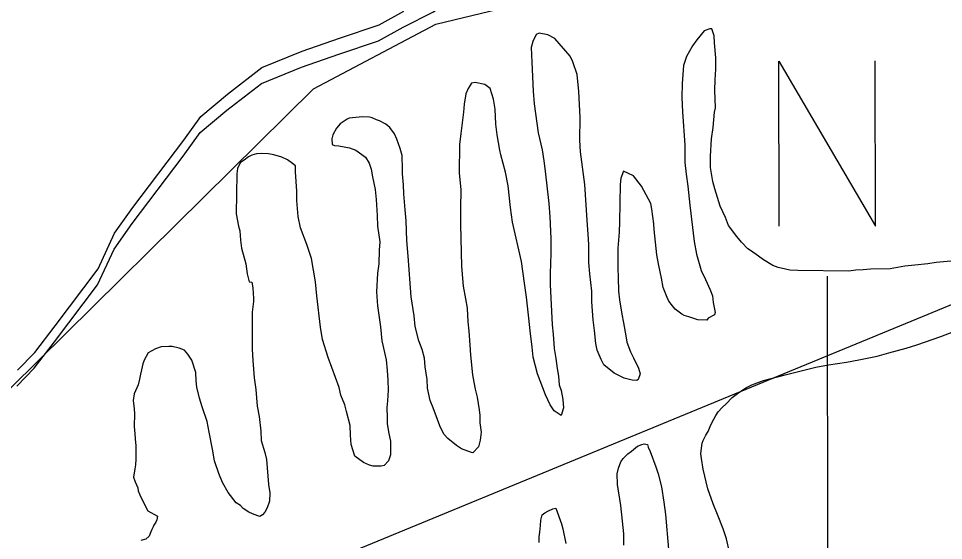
# Model space of a CAD drawing. Extents: x 3324104 to 3361979, y 612876 to 638273.
# Drawn here: x 3357649 to 3358724, y 628097 to 628704 of the extents above; entities that cross this region are included whole.
import ezdxf

# ---------------------------------------------------------------- set-up
doc = ezdxf.new("R2010")
doc.units = 0
for name, color, linetype in [('V-ANNO-SYMB', 7, 'Continuous'), ('V-SITE-VEGE', 7, 'Continuous'), ('V-TOPO-SHOR', 7, 'Continuous'), ('V-UTIL-LINE', 7, 'Continuous')]:
    doc.layers.add(name, color=color, linetype=linetype)

msp = doc.modelspace()

# ---------------------------------------------------------------- linework, layer by layer
at = {"layer": 'V-ANNO-SYMB'}
msp.add_line((3358589.2, 628079.8), (3358588.7, 628404.8), dxfattribs=at)
msp.add_lwpolyline([(3358532.6, 628462.7), (3358532.2, 628654.7), (3358644.6, 628462.9), (3358644.2, 628654.9)], dxfattribs=at)
at = {"layer": 'V-SITE-VEGE'}
for p, q in [((3358250.3, 628685.4), (3358246.3, 628677.5)), ((3358253.9, 628686.9), (3358250.3, 628685.4)), ((3358263.7, 628685.2), (3358253.9, 628686.9)), ((3358271.9, 628680.8), (3358263.7, 628685.2)), ((3358445.4, 628689.6), (3358437, 628679.5)), ((3358452.1, 628692.3), (3358445.4, 628689.6)), ((3358454.5, 628692.3), (3358452.1, 628692.3)), ((3358457.1, 628684), (3358454.5, 628692.3)), ((3358457.4, 628675.7), (3358457.1, 628684)), ((3358246.3, 628677.5), (3358244.6, 628670.5)), ((3358289.8, 628660.5), (3358271.9, 628680.8)), ((3358431.8, 628672.5), (3358424.9, 628660)), ((3358437, 628679.5), (3358431.8, 628672.5)), ((3358459.2, 628658.3), (3358457.4, 628675.7)), ((3358244.6, 628670.5), (3358245.2, 628653.5)), ((3358245.2, 628653.5), (3358246.8, 628619.6)), ((3358292.9, 628653.7), (3358289.8, 628660.5)), ((3358297.8, 628639.1), (3358292.9, 628653.7)), ((3358424.9, 628660), (3358421.6, 628649.4)), ((3358459, 628645.3), (3358459.2, 628658.3)), ((3358421.6, 628649.4), (3358419.8, 628628.5)), ((3358458.1, 628632.8), (3358459, 628645.3)), ((3358175.2, 628628.8), (3358171.2, 628622.9)), ((3358179.5, 628629.9), (3358175.2, 628628.8)), ((3358190.5, 628627.4), (3358179.5, 628629.9)), ((3358299.9, 628619.4), (3358297.8, 628639.1)), ((3358457.9, 628620.9), (3358458.1, 628632.8)), ((3358171.2, 628622.9), (3358168.7, 628616.7)), ((3358196.8, 628622.6), (3358190.5, 628627.4)), ((3358200.9, 628610.3), (3358196.8, 628622.6)), ((3358246.8, 628619.6), (3358248.1, 628605)), ((3358301.5, 628589), (3358299.9, 628619.4)), ((3358419.8, 628628.5), (3358419.6, 628612.4)), ((3358458.5, 628600.4), (3358457.9, 628620.9)), ((3358168.7, 628616.7), (3358166.6, 628604.5)), ((3358202.8, 628598.9), (3358200.9, 628610.3)), ((3358419.6, 628612.4), (3358420.2, 628595.8)), ((3358166.6, 628604.5), (3358165.7, 628595.4)), ((3358203.3, 628581.2), (3358202.8, 628598.9)), ((3358248.1, 628605), (3358252.8, 628571.1)), ((3358457.6, 628595.3), (3358458.5, 628600.4)), ((3358030.9, 628587.2), (3358022.5, 628581.8)), ((3358033.2, 628588.4), (3358030.9, 628587.2)), ((3358048.6, 628589.8), (3358033.2, 628588.4)), ((3358056.5, 628589.3), (3358048.6, 628589.8)), ((3358059.6, 628588.5), (3358056.5, 628589.3)), ((3358064.7, 628586.4), (3358059.6, 628588.5)), ((3358068.3, 628585.2), (3358064.7, 628586.4)), ((3358165.7, 628595.4), (3358162.6, 628570.6)), ((3358301.2, 628562.6), (3358301.5, 628589)), ((3358420.2, 628595.8), (3358422.9, 628556.8)), ((3358455.8, 628577.6), (3358457.6, 628595.3)), ((3358018.5, 628576.8), (3358014.1, 628568.9)), ((3358022.5, 628581.8), (3358018.5, 628576.8)), ((3358075.7, 628581.2), (3358068.3, 628585.2)), ((3358080.4, 628577.6), (3358075.7, 628581.2)), ((3358085.8, 628570), (3358080.4, 628577.6)), ((3358205.1, 628568.9), (3358203.3, 628581.2)), ((3358454.1, 628564.3), (3358455.8, 628577.6)), ((3358014.1, 628568.9), (3358012.8, 628564.2)), ((3358012.8, 628564.2), (3358013.2, 628557.5)), ((3358088.5, 628563.7), (3358085.8, 628570)), ((3358162.6, 628570.6), (3358161.3, 628557.7)), ((3358208.1, 628551.2), (3358205.1, 628568.9)), ((3358252.8, 628571.1), (3358257.3, 628551.3)), ((3358453, 628544.2), (3358454.1, 628564.3)), ((3358013.2, 628557.5), (3358015.9, 628556.7)), ((3358015.9, 628556.7), (3358021, 628556.2)), ((3358021, 628556.2), (3358033.6, 628553.7)), ((3358033.6, 628553.7), (3358041, 628550.9)), ((3358092.3, 628553), (3358088.5, 628563.7)), ((3358161.3, 628557.7), (3358160.9, 628524.2)), ((3358301.8, 628549.2), (3358301.2, 628562.6)), ((3358422.9, 628556.8), (3358423, 628536.7)), ((3357916.1, 628543.4), (3357910.9, 628539.5)), ((3357920, 628545.3), (3357916.1, 628543.4)), ((3357925.6, 628546.8), (3357920, 628545.3)), ((3357930.7, 628547.1), (3357925.6, 628546.8)), ((3357939.4, 628547), (3357930.7, 628547.1)), ((3357945.6, 628545.8), (3357939.4, 628547)), ((3357954.7, 628542.9), (3357945.6, 628545.8)), ((3357961.3, 628539.7), (3357954.7, 628542.9)), ((3358041, 628550.9), (3358052, 628542.9)), ((3358052, 628542.9), (3358056.2, 628536.1)), ((3358094.5, 628544.7), (3358092.3, 628553)), ((3358095.1, 628528.5), (3358094.5, 628544.7)), ((3358209.2, 628545.6), (3358208.1, 628551.2)), ((3358214.5, 628525.5), (3358209.2, 628545.6)), ((3358257.3, 628551.3), (3358259.1, 628538.7)), ((3358306.9, 628511.3), (3358301.8, 628549.2)), ((3358452.9, 628530.8), (3358453, 628544.2)), ((3357904.9, 628533.3), (3357903.3, 628529.7)), ((3357906.9, 628536.8), (3357904.9, 628533.3)), ((3357910.9, 628539.5), (3357906.9, 628536.8)), ((3357967.2, 628535.6), (3357961.3, 628539.7)), ((3357970.7, 628532.8), (3357967.2, 628535.6)), ((3357970.6, 628525.8), (3357970.7, 628532.8)), ((3358056.2, 628536.1), (3358058.5, 628529)), ((3358259.1, 628538.7), (3358260.6, 628526.5)), ((3358423, 628536.7), (3358424.4, 628523.3)), ((3357902.4, 628523.4), (3357901.8, 628477)), ((3357903.3, 628529.7), (3357902.4, 628523.4)), ((3357972.3, 628503.3), (3357970.6, 628525.8)), ((3358058.5, 628529), (3358060, 628519.9)), ((3358095.1, 628523.4), (3358095.1, 628528.5)), ((3358096.1, 628510.8), (3358095.1, 628523.4)), ((3358160.9, 628524.2), (3358162.6, 628505.2)), ((3358217.8, 628509.7), (3358214.5, 628525.5)), ((3358260.6, 628526.5), (3358265.2, 628489)), ((3358351.6, 628526.5), (3358348.7, 628518.7)), ((3358363.3, 628521.3), (3358351.6, 628526.5)), ((3358372.6, 628509.3), (3358363.3, 628521.3)), ((3358424.4, 628523.3), (3358426.6, 628509.4)), ((3358455.4, 628514.6), (3358452.9, 628530.8)), ((3358060, 628519.9), (3358063.3, 628505.3)), ((3358096.7, 628500.2), (3358096.1, 628510.8)), ((3358309.5, 628469.9), (3358306.9, 628511.3)), ((3358347.8, 628511.2), (3358347.3, 628467.9)), ((3358348.7, 628518.7), (3358347.8, 628511.2)), ((3358457.7, 628506.3), (3358455.4, 628514.6)), ((3357972.2, 628492.6), (3357972.3, 628503.3)), ((3358063.3, 628505.3), (3358064.4, 628493.9)), ((3358098.1, 628481.6), (3358096.7, 628500.2)), ((3358162.6, 628505.2), (3358162.3, 628483.2)), ((3358220.6, 628484.4), (3358217.8, 628509.7)), ((3358383.4, 628489.1), (3358372.6, 628509.3)), ((3358426.6, 628509.4), (3358428.7, 628487)), ((3358464.1, 628486.1), (3358457.7, 628506.3)), ((3357973.9, 628474.1), (3357972.2, 628492.6)), ((3358064.4, 628493.9), (3358065.7, 628475.3)), ((3358265.2, 628489), (3358266.2, 628473.6)), ((3358384.5, 628482.4), (3358383.4, 628489.1)), ((3358099.1, 628469), (3358098.1, 628481.6)), ((3358162.3, 628483.2), (3358162.5, 628465.1)), ((3358222.8, 628467.5), (3358220.6, 628484.4)), ((3358387.1, 628465.4), (3358384.5, 628482.4)), ((3358428.7, 628487), (3358433.7, 628445.1)), ((3358470.3, 628472.7), (3358464.1, 628486.1)), ((3357901.8, 628477), (3357904.4, 628462.8)), ((3357976.5, 628460.7), (3357973.9, 628474.1)), ((3358065.7, 628475.3), (3358065.9, 628462.7)), ((3358100, 628446.1), (3358099.1, 628469)), ((3358233.3, 628421.6), (3358222.8, 628467.5)), ((3358266.2, 628473.6), (3358267.5, 628448.4)), ((3358311.2, 628447.8), (3358309.5, 628469.9)), ((3358347.3, 628467.9), (3358346.7, 628455.7)), ((3358473.7, 628463.6), (3358470.3, 628472.7)), ((3357904.4, 628462.8), (3357905.9, 628457.2)), ((3357905.9, 628457.2), (3357907, 628446.6)), ((3357983.7, 628441.3), (3357976.5, 628460.7)), ((3358065.9, 628462.7), (3358068.5, 628444.6)), ((3358162.5, 628465.1), (3358163.5, 628415.8)), ((3358387.4, 628458.7), (3358387.1, 628465.4)), ((3358390.5, 628429.5), (3358387.4, 628458.7)), ((3358483.4, 628450.8), (3358473.7, 628463.6)), ((3357907, 628446.6), (3357908, 628437.1)), ((3358101.8, 628428), (3358100, 628446.1)), ((3358267.5, 628448.4), (3358267.3, 628431.1)), ((3358311.5, 628441.1), (3358311.2, 628447.8)), ((3358346.7, 628455.7), (3358345.3, 628437.2)), ((3358488.8, 628444.1), (3358483.4, 628450.8)), ((3357908, 628437.1), (3357912.9, 628418.9)), ((3357989.4, 628425.1), (3357983.7, 628441.3)), ((3358068.5, 628444.6), (3358068, 628434.7)), ((3358311.6, 628420.7), (3358311.5, 628441.1)), ((3358345.3, 628437.2), (3358345, 628413.9)), ((3358433.7, 628445.1), (3358436.6, 628430.1)), ((3358496.2, 628436.5), (3358488.8, 628444.1)), ((3358499.3, 628434.5), (3358496.2, 628436.5)), ((3357993.8, 628398.2), (3357989.4, 628425.1)), ((3358068, 628434.7), (3358067.4, 628419)), ((3358105.1, 628380.7), (3358101.8, 628428)), ((3358267.3, 628431.1), (3358266.6, 628407.8)), ((3358392.4, 628418.9), (3358390.5, 628429.5)), ((3358436.6, 628430.1), (3358441.9, 628411.2)), ((3358508.7, 628427.7), (3358499.3, 628434.5)), ((3358514.6, 628423.7), (3358508.7, 628427.7)), ((3357912.9, 628418.9), (3357914.4, 628407.5)), ((3358067.4, 628419), (3358066.1, 628408)), ((3358163.5, 628415.8), (3358165.5, 628392.9)), ((3358236.9, 628396.4), (3358233.3, 628421.6)), ((3358312.7, 628407.3), (3358311.6, 628420.7)), ((3358345, 628413.9), (3358345.7, 628402.9)), ((3358396.1, 628402.3), (3358392.4, 628418.9)), ((3358525.1, 628417.2), (3358514.6, 628423.7)), ((3358531.4, 628414.8), (3358525.1, 628417.2)), ((3358540, 628412.7), (3358531.4, 628414.8)), ((3358678.8, 628416.1), (3358661.4, 628413.2)), ((3358690.2, 628417.5), (3358678.8, 628416.1)), ((3358705.2, 628418.9), (3358690.2, 628417.5)), ((3358715, 628420.4), (3358705.2, 628418.9)), ((3358732, 628422.1), (3358715, 628420.4)), ((3357914.4, 628407.5), (3357917, 628398)), ((3358066.1, 628408), (3358065, 628386.3)), ((3358266.6, 628407.8), (3358266.4, 628394.4)), ((3358314.8, 628387.1), (3358312.7, 628407.3)), ((3358441.9, 628411.2), (3358446.9, 628400.9)), ((3358545.1, 628411.8), (3358540, 628412.7)), ((3358554.2, 628411.3), (3358545.1, 628411.8)), ((3358613.7, 628410.6), (3358554.2, 628411.3)), ((3358621.6, 628411.7), (3358613.7, 628410.6)), ((3358630.2, 628412), (3358621.6, 628411.7)), ((3358638.9, 628412.7), (3358630.2, 628412)), ((3358661.4, 628413.2), (3358638.9, 628412.7)), ((3357917, 628398), (3357919.8, 628397.6)), ((3357919.8, 628397.6), (3357921.3, 628391.2)), ((3357995.6, 628381.6), (3357993.8, 628398.2)), ((3358165.5, 628392.9), (3358168.1, 628378.3)), ((3358239, 628380.2), (3358236.9, 628396.4)), ((3358266.4, 628394.4), (3358268, 628364.1)), ((3358345.7, 628402.9), (3358345.9, 628387.1)), ((3358398, 628391.6), (3358396.1, 628402.3)), ((3358446.9, 628400.9), (3358452.3, 628388.6)), ((3357921.3, 628391.2), (3357921.9, 628378.6)), ((3357999.9, 628345.4), (3357995.6, 628381.6)), ((3358065, 628386.3), (3358066, 628370.1)), ((3358315, 628374.9), (3358314.8, 628387.1)), ((3358345.9, 628387.1), (3358347, 628377.3)), ((3358402.5, 628379.7), (3358398, 628391.6)), ((3358452.3, 628388.6), (3358455, 628381.8)), ((3358455, 628381.8), (3358456, 628374)), ((3357921.9, 628375.1), (3357920.5, 628362.9)), ((3357921.9, 628378.6), (3357921.9, 628375.1)), ((3358108.4, 628358.6), (3358105.1, 628380.7)), ((3358168.1, 628378.3), (3358170.3, 628367.3)), ((3358241.9, 628355.7), (3358239, 628380.2)), ((3358316.7, 628354), (3358315, 628374.9)), ((3358347, 628377.3), (3358349.9, 628360.3)), ((3358404.4, 628375.4), (3358402.5, 628379.7)), ((3358408.7, 628370.2), (3358404.4, 628375.4)), ((3358456, 628374), (3358458.3, 628362.5)), ((3357920.5, 628362.9), (3357920.2, 628338.5)), ((3358066, 628370.1), (3358069.6, 628345.7)), ((3358170.3, 628367.3), (3358170.9, 628351.5)), ((3358268, 628364.1), (3358269, 628347.9)), ((3358349.9, 628360.3), (3358351.7, 628350.4)), ((3358411.8, 628366.2), (3358408.7, 628370.2)), ((3358419.6, 628360.6), (3358411.8, 628366.2)), ((3358422.4, 628359), (3358419.6, 628360.6)), ((3358458.3, 628362.5), (3358457.4, 628359.8)), ((3358109.8, 628346), (3358108.4, 628358.6)), ((3358170.9, 628351.5), (3358172, 628340.8)), ((3358243.3, 628341.1), (3358241.9, 628355.7)), ((3358318.1, 628341.4), (3358316.7, 628354)), ((3358351.7, 628350.4), (3358354.3, 628335.4)), ((3358427.5, 628357.4), (3358422.4, 628359)), ((3358438.1, 628353.7), (3358427.5, 628357.4)), ((3358448.7, 628353.6), (3358438.1, 628353.7)), ((3358450.3, 628355.9), (3358448.7, 628353.6)), ((3358457.4, 628359.8), (3358450.3, 628355.9)), ((3357920.2, 628338.5), (3357920.4, 628319.6)), ((3358002.1, 628331.1), (3357999.9, 628345.4)), ((3358069.6, 628345.7), (3358071, 628329.5)), ((3358113.9, 628329.4), (3358109.8, 628346)), ((3358172, 628340.8), (3358173.4, 628324.7)), ((3358245.8, 628322.2), (3358243.3, 628341.1)), ((3358269, 628347.9), (3358270, 628337.3)), ((3358319.5, 628326.4), (3358318.1, 628341.4)), ((3358008.5, 628310.2), (3358002.1, 628331.1)), ((3358071, 628329.5), (3358076.2, 628307.4)), ((3358117.7, 628319.5), (3358113.9, 628329.4)), ((3358270, 628337.3), (3358271.4, 628320.7)), ((3358354.3, 628335.4), (3358355.8, 628327.9)), ((3358355.8, 628327.9), (3358360, 628316.5)), ((3357808.1, 628320.2), (3357799.4, 628315.5)), ((3357814.8, 628322.4), (3357808.1, 628320.2)), ((3357823.5, 628322.7), (3357814.8, 628322.4)), ((3357827.4, 628322.7), (3357823.5, 628322.7)), ((3357835.7, 628321), (3357827.4, 628322.7)), ((3357841.6, 628318.6), (3357835.7, 628321)), ((3357845.8, 628313.8), (3357841.6, 628318.6)), ((3357920.4, 628319.6), (3357921, 628306.5)), ((3358120.4, 628309.2), (3358117.7, 628319.5)), ((3358173.4, 628324.7), (3358174, 628312.9)), ((3358246.8, 628310.4), (3358245.8, 628322.2)), ((3358271.4, 628320.7), (3358273.2, 628308.9)), ((3358321, 628318.5), (3358319.5, 628326.4)), ((3358326, 628307.8), (3358321, 628318.5)), ((3357794.9, 628306.9), (3357793.3, 628302.6)), ((3357799.4, 628315.5), (3357794.9, 628306.9)), ((3357850.1, 628307), (3357845.8, 628313.8)), ((3357855, 628292.8), (3357850.1, 628307)), ((3357921, 628306.5), (3357922.7, 628286.4)), ((3358021.5, 628275.4), (3358008.5, 628310.2)), ((3358076.2, 628307.4), (3358077.3, 628295.1)), ((3358121.4, 628299.3), (3358120.4, 628309.2)), ((3358174, 628312.9), (3358176.5, 628290)), ((3358251.7, 628291), (3358246.8, 628310.4)), ((3358273.2, 628308.9), (3358274.7, 628297.4)), ((3358329.1, 628301.5), (3358326, 628307.8)), ((3358360, 628316.5), (3358363.4, 628309.7)), ((3358363.4, 628309.7), (3358369.2, 628297.8)), ((3357791.7, 628295.9), (3357790.8, 628290.8)), ((3357793.3, 628302.6), (3357791.7, 628295.9)), ((3358123.6, 628284.7), (3358121.4, 628299.3)), ((3358274.7, 628297.4), (3358276.1, 628288.3)), ((3358340.8, 628291.9), (3358329.1, 628301.5)), ((3358369.2, 628297.8), (3358371.1, 628291.1)), ((3357789.5, 628284.9), (3357787.9, 628278.3)), ((3357790.8, 628290.8), (3357789.5, 628284.9)), ((3357855.3, 628282.9), (3357855, 628292.8)), ((3357922.7, 628286.4), (3357924.5, 628273)), ((3358077.3, 628295.1), (3358077.9, 628283.7)), ((3358123.9, 628274.5), (3358123.6, 628284.7)), ((3358176.5, 628290), (3358177.9, 628281.3)), ((3358261.3, 628266.9), (3358251.7, 628291)), ((3358276.1, 628288.3), (3358277.2, 628278.5)), ((3358352.5, 628286.2), (3358340.8, 628291.9)), ((3358361.9, 628283.7), (3358352.5, 628286.2)), ((3358371.1, 628291.1), (3358369, 628284.4)), ((3357787.9, 628278.3), (3357783.4, 628267.7)), ((3357856, 628275.8), (3357855.3, 628282.9)), ((3357859, 628262.8), (3357856, 628275.8)), ((3358023.3, 628266.3), (3358021.5, 628275.4)), ((3358077.9, 628283.7), (3358078.2, 628272.3)), ((3358127.2, 628260.3), (3358123.9, 628274.5)), ((3358177.9, 628281.3), (3358179.4, 628273.4)), ((3358277.2, 628278.5), (3358279.5, 628271.8)), ((3358367.1, 628283.3), (3358361.9, 628283.7)), ((3358369, 628284.4), (3358367.1, 628283.3)), ((3357783.4, 628267.7), (3357782.1, 628260.2)), ((3357924.5, 628273), (3357926.3, 628253.7)), ((3358027.9, 628255.2), (3358023.3, 628266.3)), ((3358078.2, 628272.3), (3358077.6, 628259.7)), ((3358179.4, 628273.4), (3358181.7, 628263.9)), ((3358181.7, 628263.9), (3358184.2, 628249.3)), ((3358266.6, 628255), (3358261.3, 628266.9)), ((3358279.5, 628271.8), (3358281.3, 628261.1)), ((3357782.1, 628260.2), (3357783.2, 628250.3)), ((3357862.4, 628252.9), (3357859, 628262.8)), ((3357868.1, 628235.9), (3357862.4, 628252.9)), ((3357926.3, 628253.7), (3357928.5, 628241.4)), ((3358029.8, 628247.3), (3358027.9, 628255.2)), ((3358077.6, 628259.7), (3358076.7, 628251.8)), ((3358130.7, 628251.5), (3358127.2, 628260.3)), ((3358271.3, 628248.2), (3358266.6, 628255)), ((3358281.3, 628261.1), (3358282, 628251.6)), ((3357783.2, 628250.3), (3357783.5, 628244.8)), ((3357783.5, 628244.8), (3357783.3, 628229.9)), ((3358034.3, 628231.1), (3358029.8, 628247.3)), ((3358076.7, 628251.8), (3358077.4, 628240)), ((3358135.6, 628238.1), (3358130.7, 628251.5)), ((3358184.2, 628249.3), (3358184.9, 628242.6)), ((3358184.9, 628242.6), (3358184.8, 628234.3)), ((3358279.5, 628242.6), (3358271.3, 628248.2)), ((3358282, 628251.6), (3358279.5, 628242.6)), ((3357870.3, 628223.3), (3357868.1, 628235.9)), ((3357928.5, 628241.4), (3357930.6, 628224.5)), ((3358034.6, 628220), (3358034.3, 628231.1)), ((3358077.4, 628240), (3358077.3, 628232.9)), ((3358077.3, 628232.9), (3358079.1, 628221.8)), ((3358138.3, 628230.6), (3358135.6, 628238.1)), ((3358184.8, 628234.3), (3358186.3, 628223.3)), ((3357783.3, 628229.9), (3357784, 628221.2)), ((3357784, 628221.2), (3357784.4, 628215.7)), ((3357874.4, 628203.5), (3357870.3, 628223.3)), ((3357930.6, 628224.5), (3357930.9, 628213.8)), ((3358079.1, 628221.8), (3358081, 628212.8)), ((3358142.9, 628221.1), (3358138.3, 628230.6)), ((3358147.6, 628215.9), (3358142.9, 628221.1)), ((3358186.3, 628223.3), (3358185.4, 628214.2)), ((3357784.4, 628215.7), (3357785.4, 628207.4)), ((3357930.9, 628213.8), (3357935, 628199.6)), ((3358035.2, 628209), (3358034.6, 628220)), ((3358081, 628212.8), (3358081.2, 628197)), ((3358157.7, 628207.9), (3358147.6, 628215.9)), ((3358185.4, 628214.2), (3358183.3, 628206.4)), ((3357785.4, 628207.4), (3357785.2, 628192)), ((3357876.6, 628190.1), (3357874.4, 628203.5)), ((3357935, 628199.6), (3357936.9, 628191.7)), ((3358039.8, 628195.5), (3358035.2, 628209)), ((3358163.6, 628203.9), (3358157.7, 628207.9)), ((3358175, 628199.8), (3358163.6, 628203.9)), ((3358176.9, 628199.4), (3358175, 628199.8)), ((3358183.3, 628206.4), (3358176.9, 628199.4)), ((3357785.2, 628192), (3357784.8, 628185.3)), ((3357881.5, 628175.1), (3357876.6, 628190.1)), ((3357936.9, 628191.7), (3357938.6, 628172)), ((3358049.9, 628187.9), (3358039.8, 628195.5)), ((3358078.7, 628189.9), (3358073.9, 628184.5)), ((3358081.2, 628197), (3358078.7, 628189.9)), ((3357783.9, 628180.6), (3357782.6, 628171.2)), ((3357784.8, 628185.3), (3357783.9, 628180.6)), ((3358056.6, 628185.1), (3358049.9, 628187.9)), ((3358060.9, 628183.9), (3358056.6, 628185.1)), ((3358070.4, 628183.7), (3358060.9, 628183.9)), ((3358073.9, 628184.5), (3358070.4, 628183.7)), ((3357782.6, 628171.2), (3357784.5, 628165.6)), ((3357885.8, 628164.8), (3357881.5, 628175.1)), ((3357938.6, 628172), (3357939.3, 628162.5)), ((3357784.5, 628165.6), (3357787.6, 628158.5)), ((3357787.6, 628158.5), (3357787.9, 628155)), ((3357892.3, 628153.3), (3357885.8, 628164.8)), ((3357939.3, 628162.5), (3357940.8, 628152.7)), ((3357787.9, 628155), (3357789.8, 628150.6)), ((3357789.8, 628150.6), (3357797.1, 628135.5)), ((3357901.6, 628141.3), (3357892.3, 628153.3)), ((3357940.8, 628152.7), (3357940.6, 628143.2)), ((3357797.1, 628135.5), (3357799.1, 628132)), ((3357906.7, 628138.1), (3357901.6, 628141.3)), ((3357909.8, 628134.5), (3357906.7, 628138.1)), ((3357916.4, 628130.5), (3357909.8, 628134.5)), ((3357937.8, 628135.4), (3357935, 628130.3)), ((3357940.6, 628143.2), (3357937.8, 628135.4)), ((3357799.1, 628132), (3357810.4, 628125.5)), ((3357810.4, 628125.5), (3357809.6, 628121.6)), ((3357920.8, 628128.5), (3357916.4, 628130.5)), ((3357927, 628126), (3357920.8, 628128.5)), ((3357929.4, 628125.2), (3357927, 628126)), ((3357932.2, 628127.2), (3357929.4, 628125.2)), ((3357935, 628130.3), (3357932.2, 628127.2)), ((3357805.5, 628113.4), (3357803.9, 628110.2)), ((3357806.3, 628115.3), (3357805.5, 628113.4)), ((3357808.4, 628118.8), (3357806.3, 628115.3)), ((3357809.6, 628121.6), (3357808.4, 628118.8)), ((3357800.7, 628102.4), (3357796.7, 628098.9)), ((3357802.7, 628107.5), (3357800.7, 628102.4)), ((3357803.9, 628110.2), (3357802.7, 628107.5)), ((3357796.7, 628098.9), (3357791.2, 628097.4))]:
    msp.add_line(p, q, dxfattribs=at)
for points in [[(3358475.1, 628083.9), (3358471.3, 628099.3), (3358467.5, 628110.8), (3358461, 628127.8), (3358456.1, 628140.1), (3358449.6, 628157.5), (3358444.4, 628180.4), (3358442.2, 628192.7), (3358441.8, 628198.2), (3358442.3, 628204.9), (3358443.2, 628210.4), (3358444.4, 628213.5), (3358447.6, 628219.8), (3358450, 628224.1), (3358453.3, 628231.9), (3358456.9, 628238.6), (3358458.9, 628242.5), (3358461.7, 628246.8), (3358466.5, 628251.8), (3358470.9, 628256.1), (3358478.1, 628263.5), (3358484.1, 628268.2), (3358494, 628274.7), (3358500.7, 628278.2), (3358514.6, 628283.2), (3358539.5, 628289.9), (3358575.1, 628299), (3358590.1, 628301.5), (3358611, 628304.8), (3358625.2, 628307.4), (3358646.5, 628311.8), (3358660, 628315.6), (3358680.1, 628320.9), (3358692.4, 628324.7), (3358720.5, 628334.6), (3358735.5, 628340.3)], [(3358352.3, 628092.1), (3358352, 628105.1), (3358350.6, 628119.7), (3358348.5, 628137.9), (3358344.9, 628162.4), (3358344.6, 628175), (3358345.9, 628181.6), (3358348.7, 628188.7), (3358351.5, 628192.6), (3358356.7, 628198.1), (3358361.1, 628201.2), (3358367.9, 628207), (3358373, 628208.9), (3358375.8, 628209.6), (3358379.7, 628208.8), (3358380.5, 628206), (3358382.8, 628200.9), (3358389.2, 628183.1), (3358391.9, 628174.8), (3358396, 628159.7), (3358398.6, 628142), (3358400.4, 628127.8), (3358404.2, 628087.2)], [(3358253.8, 628094.9), (3358253.9, 628101.6), (3358254.4, 628107.1), (3358255.2, 628115), (3358255.7, 628120.9), (3358257.4, 628127.2), (3358260.2, 628129.5), (3358263.7, 628131.5), (3358269.7, 628134.1), (3358273.2, 628134.9), (3358279.7, 628116.7), (3358281.2, 628111.1), (3358284.9, 628093.8)]]:
    msp.add_lwpolyline(points, dxfattribs=at)
at = {"layer": 'V-TOPO-SHOR'}
for points in [[(3357575.7, 628211.6), (3357991.7, 628622.4), (3358133.6, 628697.6), (3358909.1, 628884.5), (3359568.4, 629261.9), (3359783.6, 629313.4)], [(3358021.2, 628662.7), (3358067.3, 628678.1), (3358095.9, 628694.2), (3358131, 628711.9), (3358165.2, 628739.4), (3358194.4, 628772.3), (3358233.6, 628811), (3358270, 628830.3), (3358325.3, 628845.8), (3358369.4, 628859.8), (3358402.6, 628864), (3358427.2, 628860.8), (3358478.9, 628833), (3358508.8, 628817.8), (3358552.3, 628805.8), (3358575.9, 628801.1), (3358614.7, 628806.1), (3358626.9, 628814.5), (3358663.8, 628862.8), (3358694.8, 628889.2), (3358730.9, 628910.6)], [(3357647.6, 628295.5), (3357667.7, 628316.1), (3357691.4, 628346.8), (3357741.3, 628413.1), (3357760.5, 628454.6), (3357781.6, 628484.3), (3357840.8, 628562.6), (3357860.6, 628590.2), (3357891.7, 628616), (3357931.7, 628647.3), (3357978.4, 628666.3), (3358021.8, 628681.3), (3358067.9, 628696.7), (3358096.5, 628712.8)], [(3357647, 628276.9), (3357667.1, 628297.6), (3357690.8, 628328.3), (3357740.7, 628394.5), (3357759.9, 628436), (3357781, 628465.7), (3357840.2, 628544), (3357860, 628571.6), (3357891.1, 628597.4), (3357931.1, 628628.7), (3357977.8, 628647.7), (3358021.2, 628662.7)]]:
    msp.add_lwpolyline(points, dxfattribs=at)
at = {"layer": 'V-UTIL-LINE'}
msp.add_lwpolyline([(3359784.7, 628792), (3359575.6, 628700), (3358800.2, 628399.4), (3357925.3, 628038.7), (3356911.7, 627611.8), (3356551.8, 627434.8), (3356257.5, 627279.1), (3355333.6, 626739.6), (3354835.4, 626471.8), (3353699.4, 625361.8), (3352809.3, 624486.7), (3352376.1, 623589), (3351982, 622613.6), (3351538, 621499.1)], dxfattribs=at)

doc.saveas('drawing.dxf')
